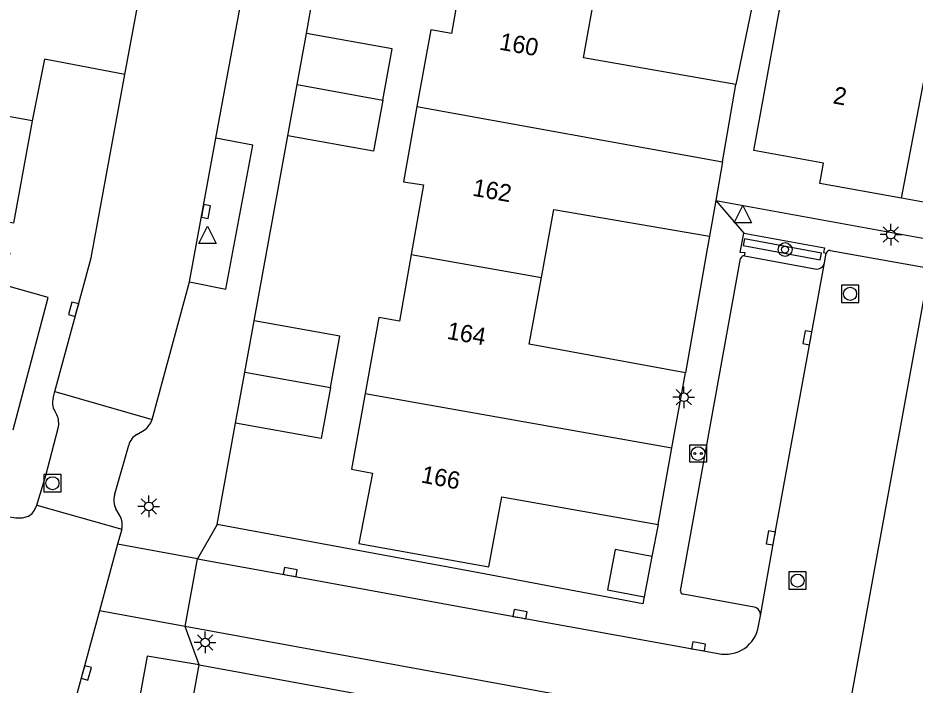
# Model space of a CAD drawing. Extents: x 132999 to 136000, y 398499 to 400501.
# Drawn here: x 133177.1 to 133228.8, y 399908.6 to 399947.1 of the extents above; entities that cross this region are included whole.
import ezdxf

# ---------------------------------------------------------------- set-up
doc = ezdxf.new("R2010")
doc.units = 0
for name, color, linetype in [('gg-afsc-erfafscheiding', 7, 'Continuous'), ('gg-afsc-muur', 7, 'Continuous'), ('gg-anno-huisnummerreeks BGT', 7, 'Continuous'), ('gg-bbg-bijgebouw', 7, 'Continuous'), ('gg-bbg-gedigitaliseerde bebouwing', 7, 'Continuous'), ('gg-bbg-gedigitaliseerde bijgebouw', 7, 'Continuous'), ('gg-bbg-hoofdgebouw', 7, 'Continuous'), ('gg-bbg-luifel en loopbrug', 7, 'Continuous'), ('gg-bbg-tussenscheiding', 7, 'Continuous'), ('gg-knt-verharding', 7, 'Continuous'), ('gt-grn-groengrens', 7, 'Continuous'), ('gt-grn-weggrens', 7, 'Continuous'), ('gt-symb-boom', 7, 'Continuous'), ('gt-symb-kolk', 7, 'Continuous'), ('gt-symb-laadpunt elektrisch vervoer', 7, 'Continuous'), ('gt-symb-lichtmast', 7, 'Continuous'), ('gt-symb-rioolschacht', 7, 'Continuous'), ('gt-symb-waterafsluiter', 7, 'Continuous')]:
    doc.layers.add(name, color=color, linetype=linetype)

# ---------------------------------------------------------------- blocks, each defined once
blk = doc.blocks.new('gt0-KOLK')
at = {"layer": 'gt-symb-kolk'}
blk.add_lwpolyline([(0, 0), (0.375, 0), (0.375, 0.4), (-0.375, 0.4), (-0.375, 0), (0, 0)], dxfattribs=at)
blk = doc.blocks.new('gt0-LMAST')
at = {"layer": 'gt-symb-lichtmast'}
for p, q in [((-0.005, 0.246), (-0.005, 0.621)), ((-0.182, 0.173), (-0.447, 0.438)), ((0.172, 0.173), (0.437, 0.438)), ((-0.255, -0.004), (-0.63, -0.004)), ((-0.182, -0.181), (-0.447, -0.446)), ((-0.005, -0.254), (-0.005, -0.629)), ((0.437, -0.446), (0.172, -0.181)), ((0.245, -0.004), (0.62, -0.004))]:
    blk.add_line(p, q, dxfattribs=at)
blk.add_circle((-0.005, -0.004), 0.25, dxfattribs=at)
blk = doc.blocks.new('gt0-BOOM')
at = {"layer": 'gt-symb-boom'}
for radius in [0.4, 0.2]:
    blk.add_circle((0, 0), radius, dxfattribs=at)
blk = doc.blocks.new('gt0-WAFSL')
at = {"layer": 'gt-symb-waterafsluiter'}
for p, q in [((-0.5, -0.333), (0, 0.667)), ((0, 0.667), (0.5, -0.333)), ((0.5, -0.333), (-0.5, -0.333))]:
    blk.add_line(p, q, dxfattribs=at)
blk = doc.blocks.new('gt0-LEV')
at = {"layer": 'gt-symb-laadpunt elektrisch vervoer'}
blk.add_lwpolyline([(-0.486, 0.501), (0.486, 0.501), (0.486, -0.499), (-0.486, -0.499)], close=True, dxfattribs=at)
for centre, radius in [((0, 0), 0.393), ((-0.186, 0), 0.0566), ((0.186, 0), 0.0566)]:
    blk.add_circle(centre, radius, dxfattribs=at)
blk = doc.blocks.new('gt0-RS')
at = {"layer": 'gt-symb-rioolschacht'}
blk.add_lwpolyline([(-0.5, -0.5), (0.5, -0.5), (0.5, 0.5), (-0.5, 0.5)], close=True, dxfattribs=at)
blk.add_circle((0, 0), 0.375, dxfattribs=at)

msp = doc.modelspace()

# ---------------------------------------------------------------- linework, layer by layer
at = {"layer": 'gg-afsc-erfafscheiding'}
msp.add_line((133220.087, 399950.994), (133218.48, 399943.24), dxfattribs=at)
at = {"layer": 'gg-afsc-muur'}
for p, q in [((133216.96, 399934.48), (133216.811, 399933.634)), ((133216.811, 399933.634), (133215.57, 399926.61)), ((133213.99, 399917.86), (133213.637, 399916.012))]:
    msp.add_line(p, q, dxfattribs=at)
msp.add_lwpolyline([(133213.191, 399913.681), (133213.116, 399913.283), (133203.662, 399915.056)], dxfattribs=at)
at = {"layer": 'gg-bbg-bijgebouw'}
msp.add_line((133213.637, 399916.012), (133213.191, 399913.681), dxfattribs=at)
at = {"layer": 'gg-bbg-gedigitaliseerde bebouwing'}
for p, q in [((133220.863, 399946.81), (133221.319, 399949.351)), ((133219.52, 399939.42), (133220.863, 399946.81))]:
    msp.add_line(p, q, dxfattribs=at)
msp.add_lwpolyline([(133218.48, 399943.24), (133209.698, 399944.768), (133210.396, 399948.746)], dxfattribs=at)
at = {"layer": 'gg-bbg-gedigitaliseerde bijgebouw'}
msp.add_lwpolyline([(133213.637, 399916.012), (133211.528, 399916.415), (133211.082, 399914.084), (133213.191, 399913.681)], dxfattribs=at)
at = {"layer": 'gg-bbg-hoofdgebouw'}
for p, q in [((133217.704, 399938.767), (133218.48, 399943.24)), ((133217.704, 399938.767), (133217.319, 399936.549)), ((133217.319, 399936.549), (133216.96, 399934.48)), ((133214.788, 399922.277), (133215.57, 399926.61)), ((133213.99, 399917.86), (133214.788, 399922.277)), ((133187.54, 399909.76), (133225.68, 399902.81))]:
    msp.add_line(p, q, dxfattribs=at)
for points in [[(133202.782, 399950.116), (133202.08, 399946.17), (133200.89, 399946.39), (133200.094, 399941.97)], [(133200.094, 399941.97), (133199.311, 399937.62), (133200.47, 399937.44), (133199.76, 399933.43)], [(133228.026, 399936.672), (133223.31, 399937.53), (133223.53, 399938.69), (133219.52, 399939.42)], [(133236.409, 399936.353), (133232.27, 399937.13), (133232.05, 399935.94), (133228.026, 399936.672)], [(133207.268, 399932.1), (133207.98, 399936.03), (133216.96, 399934.48)], [(133199.76, 399933.43), (133199.08, 399929.59), (133197.89, 399929.8), (133197.098, 399925.416)], [(133215.57, 399926.61), (133206.57, 399928.25), (133207.268, 399932.1)], [(133197.098, 399925.416), (133196.31, 399921.05), (133197.52, 399920.81), (133196.75, 399916.76), (133204.23, 399915.41), (133204.98, 399919.45), (133213.99, 399917.86)], [(133184.215, 399893.609), (133185.24, 399899.29), (133185.62, 399899.22), (133186.03, 399901.46), (133185.65, 399901.53), (133186.77, 399907.65), (133187.15, 399907.64), (133187.54, 399909.76)]]:
    msp.add_lwpolyline(points, dxfattribs=at)
at = {"layer": 'gg-bbg-luifel en loopbrug'}
for p, q in [((133193.181, 399943.227), (133193.717, 399946.179)), ((133192.644, 399940.276), (133193.181, 399943.227)), ((133193.181, 399943.227), (133198.123, 399942.339)), ((133190.165, 399926.646), (133190.702, 399929.598)), ((133189.628, 399923.695), (133190.165, 399926.646)), ((133190.165, 399926.646), (133195.107, 399925.758))]:
    msp.add_line(p, q, dxfattribs=at)
for points in [[(133198.123, 399942.339), (133198.654, 399945.291), (133193.717, 399946.179)], [(133198.123, 399942.339), (133197.592, 399939.386), (133192.644, 399940.276)], [(133195.107, 399925.758), (133195.638, 399928.71), (133190.702, 399929.598)], [(133195.107, 399925.758), (133194.577, 399922.805), (133189.628, 399923.695)]]:
    msp.add_lwpolyline(points, dxfattribs=at)
at = {"layer": 'gg-bbg-tussenscheiding'}
for p, q in [((133228.026, 399936.672), (133230.778, 399951.144)), ((133200.094, 399941.97), (133217.704, 399938.767)), ((133199.76, 399933.43), (133207.268, 399932.1)), ((133197.098, 399925.416), (133214.788, 399922.277))]:
    msp.add_line(p, q, dxfattribs=at)
at = {"layer": 'gg-knt-verharding'}
for p, q in [((133183.259, 399943.821), (133190.694, 399984.299)), ((133193.717, 399946.179), (133195.638, 399956.737)), ((133188.493, 399940.132), (133189.995, 399948.253)), ((133177.905, 399941.142), (133175.129, 399941.639)), ((133190.702, 399929.598), (133192.644, 399940.276)), ((133186.981, 399931.85), (133188.493, 399940.132)), ((133217.319, 399936.549), (133285.96, 399924.04)), ((133223.911, 399933.665), (133229.43, 399932.669)), ((133215.289, 399914.023), (133218.754, 399933.195)), ((133218.979, 399933.35), (133223.039, 399932.591)), ((133223.588, 399932.943), (133223.69, 399933.498)), ((133184.826, 399923.899), (133186.981, 399931.85)), ((133229.493, 399931.882), (133224.604, 399905.05)), ((133179.119, 399925.145), (133179.214, 399925.529)), ((133179.214, 399925.529), (133184.826, 399923.899)), ((133179.332, 399924.181), (133179.205, 399924.409)), ((133188.564, 399917.844), (133189.628, 399923.695)), ((133183.95, 399923.047), (133184.364, 399923.291)), ((133182.663, 399919.552), (133183.482, 399922.426)), ((133178.182, 399918.965), (133183.069, 399917.582)), ((133182.986, 399918.339), (133182.739, 399918.764)), ((133183.069, 399917.582), (133182.833, 399916.716)), ((133203.662, 399915.056), (133188.564, 399917.844)), ((133182.833, 399916.716), (133181.789, 399912.877)), ((133186.723, 399911.967), (133187.442, 399915.866)), ((133219.525, 399913.082), (133215.439, 399913.826)), ((133219.791, 399911.999), (133219.892, 399912.574)), ((133224.604, 399905.05), (133186.723, 399911.967))]:
    msp.add_line(p, q, dxfattribs=at)
for points in [[(133183.259, 399943.821), (133178.619, 399944.69), (133177.905, 399941.142)], [(133179.214, 399925.529), (133181.313, 399933.228), (133183.259, 399943.821)], [(133177.905, 399941.142), (133176.835, 399935.233), (133161.803, 399938.047)], [(133186.981, 399931.85), (133189.08, 399931.434), (133190.628, 399939.734), (133188.493, 399940.132)], [(133218.979, 399933.35), (133219.006, 399933.52), (133218.731, 399933.546), (133218.931, 399934.665)], [(133218.931, 399934.665), (133223.582, 399933.816), (133223.522, 399933.535), (133223.69, 399933.498)], [(133176.817, 399923.317), (133178.833, 399930.949), (133176.172, 399931.702), (133176.634, 399933.497), (133174.924, 399933.826), (133174.218, 399929.677), (133173.1, 399929.88)], [(133219.892, 399912.574), (133220.69, 399917.041), (133223.588, 399932.943)], [(133178.182, 399918.965), (133178.699, 399920.687), (133179.404, 399923.416)], [(133176.483, 399918.318), (133176.973, 399918.239), (133177.358, 399918.241), (133177.699, 399918.333), (133177.901, 399918.488), (133178.051, 399918.676), (133178.182, 399918.965)], [(133187.442, 399915.866), (133192.75, 399914.918), (133205.997, 399912.484), (133217.459, 399910.409)], [(133181.789, 399912.877), (133180.498, 399908.134), (133180.489, 399908.036)], [(133187.54, 399909.76), (133184.54, 399910.25), (133177.357, 399870.888)]]:
    msp.add_lwpolyline(points, dxfattribs=at)
for centre, radius, start, end in [((133223.907, 399933.44), 0.225, 89.065, 165.0885), ((133218.954, 399933.145), 0.206, 83.0791, 166.046), ((133223.127, 399933.058), 0.475, 259.3421, 345.9911), ((133179.993, 399924.874), 0.915, 162.7685, 210.5608), ((133178.26, 399923.694), 1.178, 346.3388, 24.4146), ((133183.638, 399924.322), 1.261, 305.1419, 340.398), ((133184.381, 399922.235), 0.919, 117.9686, 168.0263), ((133183.633, 399919.248), 1.017, 162.5991, 208.4188), ((133182.045, 399917.853), 1.059, 345.1937, 27.3205), ((133215.484, 399914.016), 0.195, 177.8869, 256.6859), ((133219.445, 399912.638), 0.452, 351.9027, 79.7891), ((133217.875, 399912.305), 1.941, 257.6334, 350.9404)]:
    msp.add_arc(centre, radius, start, end, dxfattribs=at)
at = {"layer": 'gt-grn-groengrens'}
msp.add_lwpolyline([(133218.973, 399934.338), (133218.899, 399933.945), (133223.342, 399933.117), (133223.415, 399933.51), (133218.973, 399934.338)], dxfattribs=at)
at = {"layer": 'gt-grn-weggrens'}
for p, q in [((133217.319, 399936.549), (133218.931, 399934.665)), ((133188.564, 399917.844), (133187.442, 399915.866)), ((133187.442, 399915.866), (133182.833, 399916.716)), ((133186.723, 399911.967), (133181.789, 399912.877)), ((133187.54, 399909.76), (133186.723, 399911.967))]:
    msp.add_line(p, q, dxfattribs=at)

# ---------------------------------------------------------------- block references
at = {"layer": 'gt-symb-boom'}
msp.add_blockref('gt0-BOOM', (133221.316, 399933.71), dxfattribs=at)
at = {"layer": 'gt-symb-kolk'}
for p, rotation in [((133187.731, 399935.946), -100.3698076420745), ((133180.49, 399930.213), 74.72860187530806), ((133222.798, 399928.591), 79.72041621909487), ((133220.69, 399917.041), 79.65545752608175), ((133192.75, 399914.918), -10.41095097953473), ((133205.997, 399912.484), -10.26370230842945), ((133216.292, 399910.62), -10.271643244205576), ((133180.834, 399909.342), -105.56298633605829)]:
    msp.add_blockref('gt0-KOLK', p, dxfattribs=dict(at, rotation=rotation))
at = {"layer": 'gt-symb-laadpunt elektrisch vervoer'}
msp.add_blockref('gt0-LEV', (133216.303, 399921.943), dxfattribs=at)
at = {"layer": 'gt-symb-lichtmast'}
for p in [(133227.42, 399934.578), (133215.483, 399925.192), (133184.634, 399918.9), (133187.882, 399911.05)]:
    msp.add_blockref('gt0-LMAST', p, dxfattribs=at)
at = {"layer": 'gt-symb-rioolschacht'}
for p in [(133225.066, 399931.158), (133179.075, 399920.234), (133222.035, 399914.613)]:
    msp.add_blockref('gt0-RS', p, dxfattribs=at)
at = {"layer": 'gt-symb-waterafsluiter'}
for p in [(133218.875, 399935.584), (133188.009, 399934.397)]:
    msp.add_blockref('gt0-WAFSL', p, dxfattribs=at)

# ---------------------------------------------------------------- texts
at = {"layer": 'gg-anno-huisnummerreeks BGT'}
for s, rotation, p in [('160', 349.9, (133204.797, 399945.253)), ('2', 349.7, (133224.031, 399942.154)), ('162', 350, (133203.249, 399936.825)), ('164', 350, (133201.771, 399928.569)), ('166', 349.2, (133200.282, 399920.282))]:
    msp.add_text(s, height=1, rotation=rotation, dxfattribs=at).set_placement(p)

doc.saveas('drawing.dxf')
